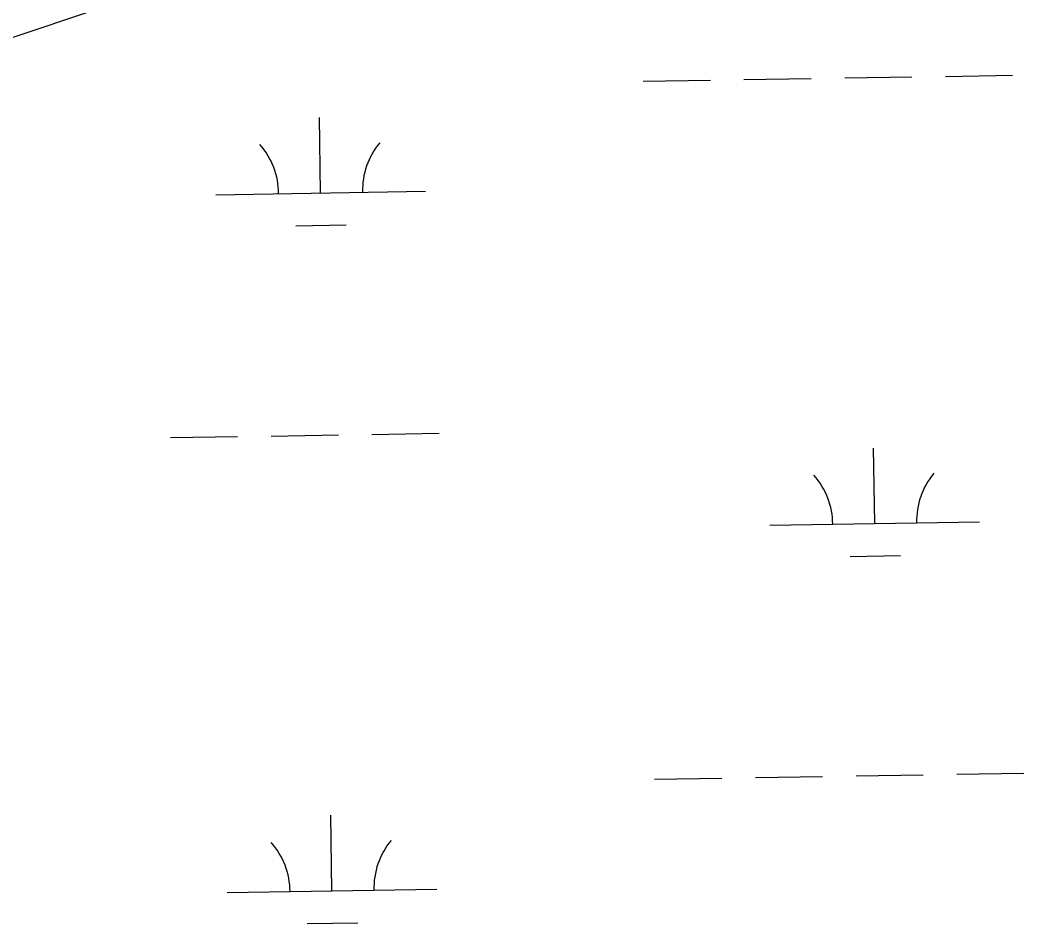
# Model space of a CAD drawing. Extents: x 3855477 to 3893699, y 299188 to 325115.
# Drawn here: x 3874591 to 3875069.3, y 306601.1 to 307032.4 of the extents above; entities that cross this region are included whole.
import ezdxf

# ---------------------------------------------------------------- set-up
doc = ezdxf.new("R2010")
doc.units = 0
doc.layers.add('V-TOPO-SHOR', color=7, linetype='Continuous')
doc.layers.add('V-WETL-SWMP', color=7, linetype='Continuous')

msp = doc.modelspace()

# ---------------------------------------------------------------- linework, layer by layer
at = {"layer": 'V-TOPO-SHOR'}
msp.add_lwpolyline([(3874600.95, 306401.88), (3873926.32, 306189), (3873608.82, 306098.28), (3873593.7, 306143.64), (3873623.94, 306189), (3873639.06, 306219.23), (3873699.53, 306279.71), (3873790.25, 306370.42), (3873926.32, 306491.38), (3874001.92, 306582.09), (3874107.75, 306687.92), (3874213.58, 306763.52), (3874274.06, 306823.99), (3874379.89, 306899.59), (3874470.61, 306975.18), (3874531.08, 307005.42), (3874621.8, 307035.66), (3874667.15, 307050.78), (3874730.3, 307067.88)], dxfattribs=at)
at = {"layer": 'V-WETL-SWMP'}
for p, q in [((3874983.92, 307004.84), (3875015.92, 307005.36)), ((3875031.91, 307005.62), (3875063.91, 307006.14)), ((3874887.93, 307003.28), (3874919.93, 307003.8)), ((3874935.93, 307004.06), (3874967.92, 307004.58)), ((3874734.19, 306950.02), (3874733.6, 306986.02)), ((3874684.2, 306949.21), (3874784.18, 306950.84)), ((3874722.44, 306934.4), (3874746.44, 306934.79)), ((3874662.67, 306833.41), (3874694.67, 306833.93)), ((3874710.66, 306834.19), (3874742.66, 306834.71)), ((3874758.66, 306834.98), (3874790.65, 306835.5)), ((3874998.23, 306792.44), (3874997.64, 306828.44)), ((3874948.23, 306791.63), (3875048.22, 306793.26)), ((3874986.48, 306776.82), (3875010.48, 306777.21)), ((3874893.35, 306670.65), (3874925.35, 306671.17)), ((3874941.35, 306671.43), (3874973.34, 306671.95)), ((3874989.34, 306672.21), (3875021.34, 306672.73)), ((3875037.33, 306672.99), (3875069.33, 306673.51)), ((3874739.61, 306617.39), (3874739.02, 306653.39)), ((3874689.61, 306616.58), (3874789.6, 306618.21)), ((3874727.86, 306601.77), (3874751.86, 306602.16))]:
    msp.add_line(p, q, dxfattribs=at)
for centre, start, end in [((3874678.95, 306949.6), 0.1615, 41.7052), ((3874789.42, 306951.4), 140.1615, 181.7052), ((3874942.98, 306792.02), 0.1615, 41.7052), ((3875053.45, 306793.82), 140.1615, 181.7052), ((3874684.36, 306616.97), 0.1615, 41.7052), ((3874794.84, 306618.77), 140.1615, 181.7052)]:
    msp.add_arc(centre, 35.25, start, end, dxfattribs=at)

doc.saveas('drawing.dxf')
